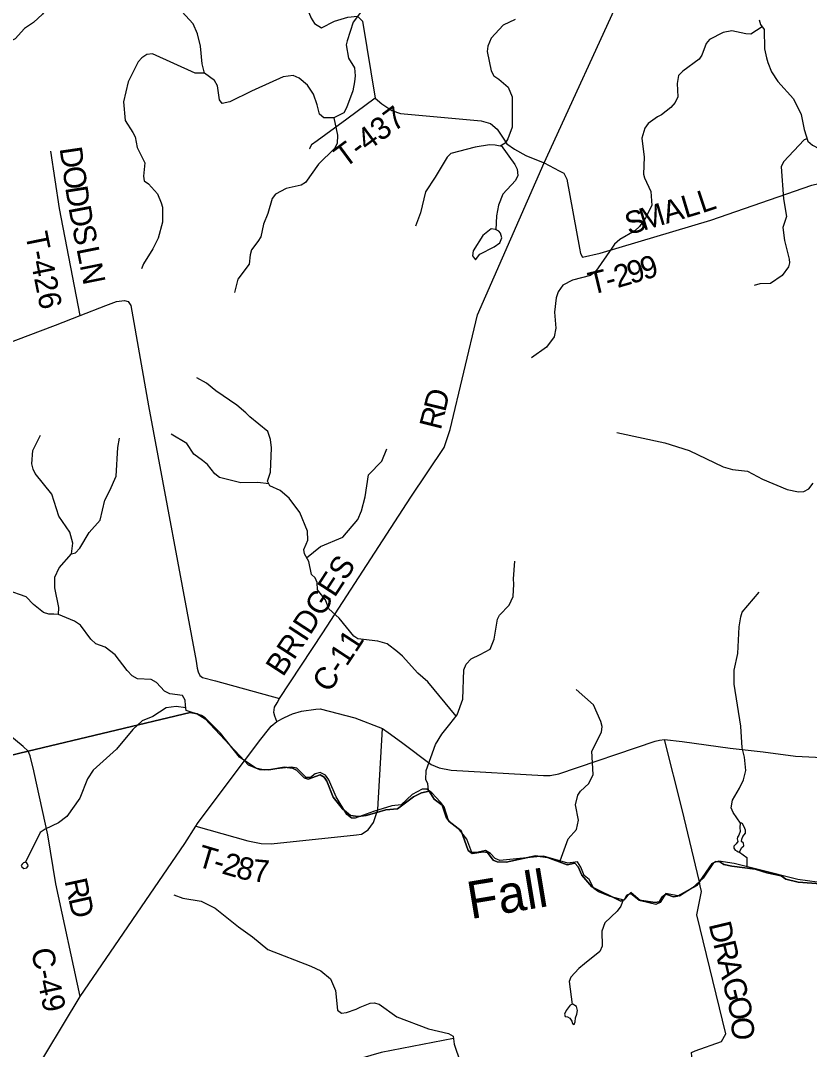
# Model space of a CAD drawing. Extents: x 1525783 to 1900577, y 218250 to 627376.
# Drawn here: x 1668421 to 1679012, y 457419 to 471228 of the extents above; entities that cross this region are included whole.
import ezdxf

# ---------------------------------------------------------------- set-up
doc = ezdxf.new("R2010")
doc.units = 0
for name, color, linetype in [('GM_X_County_Road', 7, 'Continuous'), ('GM_X_County_Road_Text', 7, 'Continuous'), ('GM_X_Minor_Lake', 7, 'Continuous'), ('GM_X_Minor_River', 7, 'Continuous'), ('GM_X_Minor_River_Text', 7, 'Continuous'), ('GM_X_State_Route', 7, 'Continuous'), ('GM_X_Township', 7, 'Continuous'), ('GM_X_Township_Road', 7, 'Continuous'), ('GM_X_Township_Road_Text', 7, 'Continuous')]:
    doc.layers.add(name, color=color, linetype=linetype)

msp = doc.modelspace()

# ---------------------------------------------------------------- linework, layer by layer
at = {"layer": 'GM_X_County_Road'}
for points in [[(1671896, 462130), (1672478, 463009), (1673662, 464831), (1674107, 465499), (1674190, 465739), (1674554, 467280), (1675450, 469317), (1676538, 471697), (1676893, 472504), (1676991, 472820), (1677010, 473041), (1677013, 473197), (1677238, 473487), (1677717, 474025)], [(1667822, 466739), (1668888, 467142), (1669221, 467271), (1669567, 467404), (1669708, 467456), (1669818, 467473), (1669864, 467457), (1669900, 467402), (1670137, 466058), (1670777, 462629), (1670793, 462538), (1670806, 462488), (1670828, 462440), (1670864, 462411), (1671039, 462364), (1671896, 462130)], [(1668603, 461136), (1668598, 461158), (1668549, 461361), (1668523, 461420), (1668457, 461483), (1668172, 461719), (1668083, 461791), (1668050, 461857), (1667873, 462280), (1667445, 463240), (1667133, 463818), (1667040, 464391), (1667020, 464702), (1667015, 464836), (1666967, 465226), (1666853, 466991)], [(1671859, 461822), (1671834, 461891), (1671820, 461943), (1671832, 462014), (1671867, 462070), (1671896, 462130)], [(1677546, 459616), (1677534, 459668), (1677302, 460637), (1677064, 461580)], [(1669220, 458128), (1668896, 459641), (1668785, 460298), (1668603, 461136)], [(1678321, 453666), (1678011, 454680), (1677827, 455326), (1677715, 455747), (1677706, 455809), (1677713, 455871), (1677734, 455955), (1677734, 456079), (1677517, 456948), (1677440, 457217), (1677429, 457378), (1677479, 457401), (1677832, 457525), (1677888, 457627), (1677498, 459227), (1677565, 459538), (1677547, 459614), (1677546, 459616)]]:
    msp.add_lwpolyline(points, dxfattribs=at)
at = {"layer": 'GM_X_Minor_Lake'}
for points in [[(1674798, 468422), (1674738, 468435), (1674628, 468342), (1674499, 468136), (1674489, 468070), (1674527, 468019), (1674586, 468092), (1674781, 468190), (1674854, 468245), (1674881, 468312), (1674866, 468375)], [(1674866, 468375), (1674840, 468402), (1674798, 468422)], [(1678071, 460067), (1678087, 460097), (1678104, 460128), (1678130, 460152), (1678125, 460186), (1678101, 460209), (1678106, 460243), (1678118, 460275), (1678153, 460322), (1678155, 460360), (1678136, 460405), (1678112, 460445), (1678099, 460457), (1678080, 460454), (1678078, 460399), (1678081, 460343), (1678064, 460293), (1678048, 460268), (1678043, 460246), (1678051, 460209), (1678028, 460178), (1677996, 460146), (1677995, 460118), (1678015, 460094), (1678035, 460083), (1678055, 460071)], [(1678055, 460071), (1678071, 460067)], [(1668487, 459934), (1668462, 459922), (1668440, 459906), (1668430, 459886), (1668436, 459870), (1668465, 459846), (1668506, 459857), (1668524, 459881), (1668518, 459901), (1668505, 459919)], [(1668505, 459919), (1668487, 459934)], [(1675798, 458014), (1675771, 457979), (1675746, 457943), (1675724, 457893), (1675731, 457861), (1675765, 457855), (1675797, 457838), (1675821, 457796), (1675830, 457767), (1675852, 457753), (1675867, 457787), (1675873, 457845), (1675888, 457893), (1675897, 457941), (1675886, 457995), (1675864, 458008)], [(1675864, 458008), (1675835, 458025), (1675821, 458024), (1675798, 458014)]]:
    msp.add_lwpolyline(points, dxfattribs=at)
at = {"layer": 'GM_X_Minor_River'}
for points in [[(1669061, 471808), (1668988, 471736), (1668713, 471314), (1668594, 471202), (1668473, 471122), (1668346, 470983), (1668216, 470923), (1668039, 470759), (1667842, 470642), (1667607, 470641), (1667437, 470680), (1667365, 470699)], [(1672986, 471335), (1672885, 471208), (1672805, 470955), (1672792, 470903), (1672824, 470726), (1672902, 470594), (1672912, 470486), (1672903, 470407), (1672881, 470285), (1672797, 470056), (1672760, 469990), (1672626, 469924), (1672494, 469922), (1672436, 469973), (1672404, 470098), (1672354, 470239), (1672273, 470361), (1672162, 470457), (1672081, 470492), (1671944, 470472), (1671570, 470304), (1671519, 470282), (1671229, 470140), (1671125, 470116), (1671093, 470166), (1671066, 470353), (1671023, 470424), (1670888, 470521), (1670860, 470650), (1670837, 470883), (1670796, 471050), (1670740, 471183), (1670489, 471456)], [(1675059, 471245), (1674901, 471169), (1674738, 470993), (1674692, 470886), (1674683, 470815), (1674739, 470556), (1674774, 470489), (1674842, 470444), (1674969, 470336), (1675021, 470204), (1675023, 469797), (1674962, 469639), (1674925, 469584), (1674858, 469543), (1674792, 469558), (1674716, 469561), (1674522, 469528), (1674198, 469443), (1674147, 469395), (1673988, 469127), (1673858, 468930), (1673791, 468650), (1673722, 468469)], [(1678339, 471237), (1678353, 471176), (1678404, 471107), (1678410, 470850), (1678434, 470730), (1678455, 470667), (1678503, 470542), (1678586, 470412), (1678797, 470180), (1678900, 469966), (1678939, 469767), (1678989, 469610), (1679052, 469554), (1679248, 469453), (1679307, 469388), (1679320, 469318), (1679313, 469027)], [(1678376, 471145), (1678224, 471048), (1678160, 471049), (1677972, 471092), (1677853, 471070), (1677668, 470974), (1677627, 470921), (1677569, 470763), (1677530, 470711), (1677310, 470550), (1677255, 470491), (1677237, 470385), (1677243, 470206), (1677211, 470130), (1677152, 470061), (1677026, 469965), (1676971, 469936), (1676845, 469849), (1676800, 469784), (1676762, 469648), (1676794, 469395), (1676784, 469168), (1676798, 469118), (1676881, 468936), (1676894, 468747), (1676813, 468582), (1676729, 468463), (1676668, 468407), (1676465, 468288), (1676394, 468229), (1676361, 468173), (1676143, 467864), (1676072, 467805), (1675832, 467742), (1675699, 467678), (1675639, 467589), (1675610, 467509), (1675590, 467316), (1675607, 467098), (1675585, 466984), (1675481, 466847), (1675282, 466703)], [(1670887, 470524), (1670763, 470523), (1670191, 470782), (1670118, 470775), (1670047, 470730), (1670000, 470675), (1669866, 470408), (1669801, 470140), (1669825, 469889), (1669929, 469727), (1669961, 469666), (1669984, 469525), (1670090, 469321), (1670069, 469139), (1670078, 469079), (1670140, 469035), (1670258, 468901), (1670308, 468780), (1670326, 468726), (1670326, 468523), (1670269, 468309), (1670198, 468166), (1670071, 467965), (1670045, 467895)], [(1672626, 469924), (1672677, 469689), (1672671, 469578), (1672636, 469511), (1672422, 469303), (1672247, 469055), (1672186, 469018), (1671987, 468975), (1671845, 468899), (1671800, 468839), (1671742, 468640), (1671682, 468494), (1671645, 468326), (1671606, 468265), (1671522, 468152), (1671501, 468084), (1671491, 467957), (1671339, 467759), (1671292, 467577)], [(1674872, 469551), (1675057, 469297), (1675090, 469234), (1675099, 469148), (1675066, 469082), (1674894, 468900), (1674836, 468751), (1674811, 468606), (1674801, 468421)], [(1678978, 469643), (1678941, 469626), (1678665, 469334), (1678634, 469266), (1678665, 468836), (1678704, 468599), (1678653, 468453), (1678675, 468278), (1678741, 468028), (1678746, 467978), (1678729, 467922), (1678647, 467805), (1678487, 467699), (1678344, 467693), (1678270, 467672)], [(1674269, 461891), (1673890, 462353), (1673753, 462471), (1673549, 462698), (1673480, 462755), (1673343, 462863), (1673217, 462899), (1672948, 462929), (1672895, 462966), (1672697, 463207), (1672558, 463333), (1672516, 463454), (1672409, 463586), (1672401, 463688), (1672377, 463747), (1672326, 463795), (1672290, 463966), (1672231, 464073), (1672222, 464130), (1672255, 464199), (1672278, 464253), (1672274, 464377), (1672169, 464625), (1672025, 464818), (1671904, 464920), (1671768, 464982), (1671737, 465046), (1671777, 465168), (1671789, 465493), (1671775, 465605), (1671740, 465712), (1671498, 465908), (1671446, 465962), (1671323, 466068), (1671041, 466259), (1670918, 466363), (1670786, 466432)], [(1668929, 463258), (1668934, 463352), (1668881, 463615), (1668881, 463756), (1668939, 463885), (1669103, 464071), (1669123, 464213), (1669082, 464360), (1668933, 464575), (1668841, 464871), (1668617, 465151), (1668590, 465209), (1668573, 465277), (1668586, 465458), (1668687, 465665)], [(1671754, 465010), (1671606, 465028), (1671377, 465023), (1671093, 465095), (1671027, 465144), (1670929, 465272), (1670865, 465323), (1670748, 465409), (1670653, 465552), (1670444, 465677)], [(1676427, 465701), (1677071, 465560), (1677397, 465457), (1677852, 465238), (1677978, 465204), (1678182, 465182), (1678380, 465075), (1678713, 464934), (1678867, 464902), (1678938, 464907), (1679006, 464944), (1679062, 465019)], [(1669103, 464072), (1669159, 464083), (1669218, 464148), (1669341, 464357), (1669490, 464523), (1669552, 464791), (1669618, 464923), (1669703, 465114), (1669727, 465500), (1669751, 465624)], [(1672261, 464019), (1672449, 464171), (1672748, 464293), (1672948, 464533), (1672996, 464646), (1673045, 464834), (1673091, 465132), (1673271, 465316), (1673337, 465480)], [(1673898, 460894), (1673889, 460987), (1673860, 461038), (1673867, 461162), (1673993, 461511), (1674075, 461649), (1674183, 461783), (1674283, 461908), (1674357, 462122), (1674372, 462513), (1674403, 462592), (1674469, 462662), (1674590, 462720), (1674727, 462792), (1674779, 462924), (1674825, 463194), (1674852, 463246), (1674981, 463383), (1675036, 463498), (1675041, 463664), (1675040, 463735), (1675057, 463973)], [(1679244, 459646), (1678855, 459699), (1678359, 459826), (1678003, 459913), (1677796, 459944), (1677726, 459925), (1677586, 459718), (1677444, 459588), (1677266, 459476), (1677085, 459513), (1677009, 459391), (1676949, 459366), (1676743, 459413), (1676616, 459525), (1676565, 459476), (1676520, 459422), (1676336, 459471), (1676182, 459533), (1676116, 459580), (1676054, 459701), (1675986, 459754), (1675942, 459867), (1675897, 459936), (1675766, 459920), (1675442, 460012), (1674857, 459954), (1674793, 459983), (1674731, 460050), (1674662, 460089), (1674543, 460060), (1674481, 460063), (1674411, 460241), (1674314, 460368), (1674169, 460480), (1674110, 460674), (1674058, 460739), (1673940, 460864), (1673874, 460911), (1673814, 460912), (1673676, 460840), (1673530, 460700), (1673403, 460687), (1673159, 460612), (1672915, 460523), (1672865, 460524), (1672799, 460571), (1672658, 460810), (1672558, 461036), (1672513, 461102), (1672445, 461137), (1672377, 461118), (1672314, 461069), (1672254, 461070), (1672131, 461196), (1672057, 461209), (1671699, 461165), (1671577, 461195), (1671362, 461340), (1671103, 461665), (1670901, 461868), (1670848, 461903), (1670646, 461966), (1670635, 462034), (1670629, 462106), (1670594, 462169), (1670424, 462193), (1670354, 462226), (1670245, 462342), (1670175, 462383), (1669991, 462391), (1669921, 462432), (1669850, 462506), (1669692, 462714), (1669555, 462818), (1669429, 462864), (1669362, 462927), (1669224, 463115), (1669144, 463167), (1668929, 463258), (1668866, 463259), (1668798, 463260), (1668730, 463282), (1668593, 463389), (1668496, 463494), (1668242, 463582)], [(1678087, 460455), (1677988, 460599), (1677961, 460662), (1677980, 460766), (1678075, 460925), (1678125, 461036), (1678157, 461164), (1678141, 461341), (1678107, 461466), (1678089, 461759), (1678002, 462321), (1678003, 462510), (1678052, 462735), (1678067, 463092), (1678089, 463224), (1678110, 463286), (1678338, 463558)], [(1675667, 459948), (1675772, 460246), (1675886, 460369), (1675912, 460497), (1675873, 460704), (1675901, 460830), (1675938, 460884), (1676052, 460986), (1676108, 461108), (1676092, 461423), (1676222, 461678), (1676229, 461752), (1676212, 461822), (1676113, 462044), (1675881, 462252)], [(1670640, 462002), (1670508, 462020), (1670377, 462003), (1670195, 461889), (1670055, 461829), (1669927, 461715), (1669707, 461451), (1669395, 461168), (1669320, 461049), (1669216, 460790), (1669041, 460544), (1668928, 460459), (1668752, 460375), (1668685, 460332), (1668487, 459934)], [(1678071, 460067), (1678173, 459993), (1678171, 459872)], [(1670477, 459492), (1670601, 459450), (1670847, 459407), (1671034, 459314), (1671346, 459065), (1671535, 458932), (1671740, 458761), (1672317, 458535), (1672453, 458473), (1672582, 458367), (1672650, 458211), (1672674, 457944), (1672728, 457904), (1672798, 457913), (1672927, 457961), (1672982, 457988), (1673115, 458041), (1673167, 458046), (1673237, 458025), (1673472, 457857), (1673896, 457697), (1674164, 457632), (1674227, 457595), (1674244, 457490), (1674398, 457029)], [(1676509, 459425), (1676481, 459340), (1676431, 459273), (1676263, 459119), (1676225, 459007), (1676230, 458805), (1676197, 458735), (1675994, 458567), (1675915, 458506), (1675809, 458389), (1675784, 458329), (1675826, 458024)], [(1674232, 457565), (1673263, 457377), (1672355, 457115), (1672159, 457033), (1671972, 457008), (1671922, 456982)]]:
    msp.add_lwpolyline(points, dxfattribs=at)
at = {"layer": 'GM_X_State_Route'}
msp.add_lwpolyline([(1668536, 456994), (1669220, 458128), (1670628, 460185), (1670775, 460416), (1670797, 460451), (1670898, 460590), (1671427, 461291), (1671648, 461584), (1671749, 461713), (1671784, 461757), (1671859, 461822), (1671963, 461874), (1672072, 461923), (1672193, 461959), (1672385, 461986), (1672441, 461991), (1672908, 461869), (1673278, 461728), (1673358, 461674), (1673533, 461545), (1673933, 461245), (1674041, 461197), (1674204, 461165), (1675440, 461095), (1675531, 461096), (1675648, 461116), (1676939, 461558), (1676999, 461571), (1677064, 461580), (1677305, 461554), (1677949, 461461), (1678391, 461412), (1678825, 461357), (1679185, 461336)], dxfattribs=at)
at = {"layer": 'GM_X_Township'}
for points in [[(1665029, 460582), (1668523, 461420), (1670696, 461940), (1670792, 461922), (1670898, 461857), (1671427, 461291), (1671475, 461240), (1671629, 461174), (1671752, 461172), (1671965, 461207), (1672073, 461196), (1672125, 461167), (1672229, 461063), (1672283, 461048), (1672444, 461105), (1672496, 461071), (1672534, 461021), (1672619, 460803), (1672744, 460646), (1672848, 460557), (1672952, 460545), (1673061, 460558), (1673202, 460599), (1673324, 460635), (1673481, 460650), (1673697, 460809), (1673802, 460864), (1673906, 460884), (1673972, 460779), (1674082, 460698), (1674133, 460535), (1674177, 460479), (1674338, 460352), (1674431, 460090), (1674483, 460048), (1674638, 460071), (1674688, 460061), (1674766, 459958), (1674818, 459935), (1674940, 459931), (1675336, 460016), (1675497, 459993), (1675757, 459896), (1675864, 459919), (1675907, 459869), (1675955, 459760), (1676089, 459603), (1676479, 459410), (1676529, 459431), (1676562, 459489), (1676614, 459513), (1676728, 459424), (1676942, 459391), (1676993, 459399), (1677031, 459463), (1677082, 459502), (1677188, 459466), (1677242, 459477), (1677500, 459620), (1677534, 459668), (1677707, 459916), (1677757, 459940), (1677807, 459937), (1677861, 459901), (1677971, 459878), (1678284, 459838), (1678441, 459787), (1678633, 459748), (1678697, 459705), (1678861, 459662), (1679285, 459631)], [(1679285, 459631), (1678861, 459662), (1678697, 459705), (1678633, 459748), (1678441, 459787), (1678284, 459838), (1677971, 459878), (1677861, 459901), (1677807, 459937), (1677757, 459940), (1677707, 459916), (1677534, 459668), (1677500, 459620), (1677242, 459477), (1677188, 459466), (1677082, 459502), (1677031, 459463), (1676993, 459399), (1676942, 459391), (1676728, 459424), (1676614, 459513), (1676562, 459489), (1676529, 459431), (1676479, 459410), (1676089, 459603), (1675955, 459760), (1675907, 459869), (1675864, 459919), (1675757, 459896), (1675497, 459993), (1675336, 460016), (1674940, 459931), (1674818, 459935), (1674766, 459958), (1674688, 460061), (1674638, 460071), (1674483, 460048), (1674431, 460090), (1674338, 460352), (1674177, 460479), (1674133, 460535), (1674082, 460698), (1673972, 460779), (1673906, 460884), (1673802, 460864), (1673697, 460809), (1673481, 460650), (1673324, 460635), (1673202, 460599), (1673061, 460558), (1672952, 460545), (1672848, 460557), (1672744, 460646), (1672619, 460803), (1672534, 461021), (1672496, 461071), (1672444, 461105), (1672283, 461048), (1672229, 461063), (1672125, 461167), (1672073, 461196), (1671965, 461207), (1671752, 461172), (1671629, 461174), (1671475, 461240), (1671427, 461291), (1670898, 461857), (1670792, 461922), (1670696, 461940), (1668523, 461420), (1665029, 460582)]]:
    msp.add_lwpolyline(points, dxfattribs=at)
at = {"layer": 'GM_X_Township_Road'}
for points in [[(1671136, 471445), (1671137, 471446), (1672115, 471654), (1672214, 471527), (1672323, 471263), (1672365, 471187), (1672463, 471130), (1672634, 471219), (1672814, 471276), (1672944, 471289), (1673010, 471219), (1673181, 470188), (1673273, 470113), (1673407, 470020), (1673523, 469979), (1674604, 469884), (1674732, 469847), (1674820, 469772), (1674898, 469649), (1674950, 469573), (1675052, 469504), (1675206, 469416), (1675370, 469351), (1675450, 469317)], [(1673181, 470188), (1672801, 469904), (1672402, 469613), (1672325, 469560), (1672300, 469510), (1672307, 469518)], [(1669221, 467271), (1668941, 468705), (1668828, 469476)], [(1675450, 469317), (1675653, 469213), (1675715, 469182), (1675754, 469098), (1675924, 468174), (1675937, 468101), (1675967, 468053), (1676203, 468108), (1677686, 468551), (1679046, 469018), (1679249, 469069), (1679542, 469059), (1680937, 469108), (1682380, 469414), (1682798, 469503), (1682835, 469511)], [(1673182, 460532), (1673182, 460532), (1673202, 460599), (1673215, 460640), (1673278, 461728)], [(1666114, 460842), (1668523, 461420)], [(1670775, 460416), (1671472, 460218), (1671652, 460181), (1671787, 460178), (1672933, 460299), (1672996, 460306), (1673088, 460366), (1673161, 460464), (1673182, 460532)]]:
    msp.add_lwpolyline(points, dxfattribs=at)

# ---------------------------------------------------------------- texts
at = {"layer": 'GM_X_County_Road_Text'}
for s, rotation, p in [('D', 76.5533, (1674122, 465965)), ('R', 75.7763, (1674061, 465722)), ('BRIDGES', 56.9296, (1671944, 462409)), ('C-11', 56.6896, (1672566, 462194)), ('R', 282.1626, (1669010, 459684)), ('D', 282.5832, (1669062, 459441)), ('D', 283.5424, (1677657, 459098)), ('C-49', 282.0472, (1668559, 458750)), ('R', 283.5402, (1677719, 458841)), ('A', 283.5432, (1677777, 458602)), ('G', 283.5432, (1677839, 458345)), ('O', 283.3736, (1677901, 458089)), ('O', 272.8717, (1677960, 457846))]:
    msp.add_text(s, height=300, rotation=rotation, dxfattribs=at).set_placement(p)
at = {"layer": 'GM_X_Minor_River_Text'}
msp.add_text('Fall', height=500, rotation=9.4475, dxfattribs=at).set_placement((1674462, 459167))
at = {"layer": 'GM_X_Township_Road_Text'}
for s, rotation, p in [('T-437', 36.4796, (1672771, 469240)), ('D', 278.2208, (1668943, 469515)), ('O', 278.2229, (1668981, 469254)), ('D', 278.9913, (1669019, 468988)), ('L', 16.6933, (1677346, 468574)), ('L', 18.4537, (1677570, 468641)), ('D', 280.631, (1669062, 468718)), ('M', 16.5049, (1676779, 468406)), ('A', 16.5028, (1677091, 468499)), ('S', 16.5054, (1676585, 468349)), ('S', 281.3514, (1669112, 468455)), ('T-426', 281.3101, (1668483, 468362)), ('L', 281.3536, (1669170, 468166)), ('9', 16.754, (1676615, 467690)), ('9', 16.8698, (1676793, 467743)), ('N', 281.3561, (1669214, 467946)), ('T', 13.5747, (1676084, 467547)), ('2', 16.2718, (1676435, 467637)), ('-', 15.6943, (1676313, 467603)), ('T', 343.5183, (1670773, 459882)), ('2', 343.9757, (1671109, 459783)), ('8', 345.9811, (1671297, 459729)), ('-', 343.6203, (1670989, 459818)), ('7', 354.6481, (1671525, 459676))]:
    msp.add_text(s, height=300, rotation=rotation, dxfattribs=at).set_placement(p)

doc.saveas('drawing.dxf')
